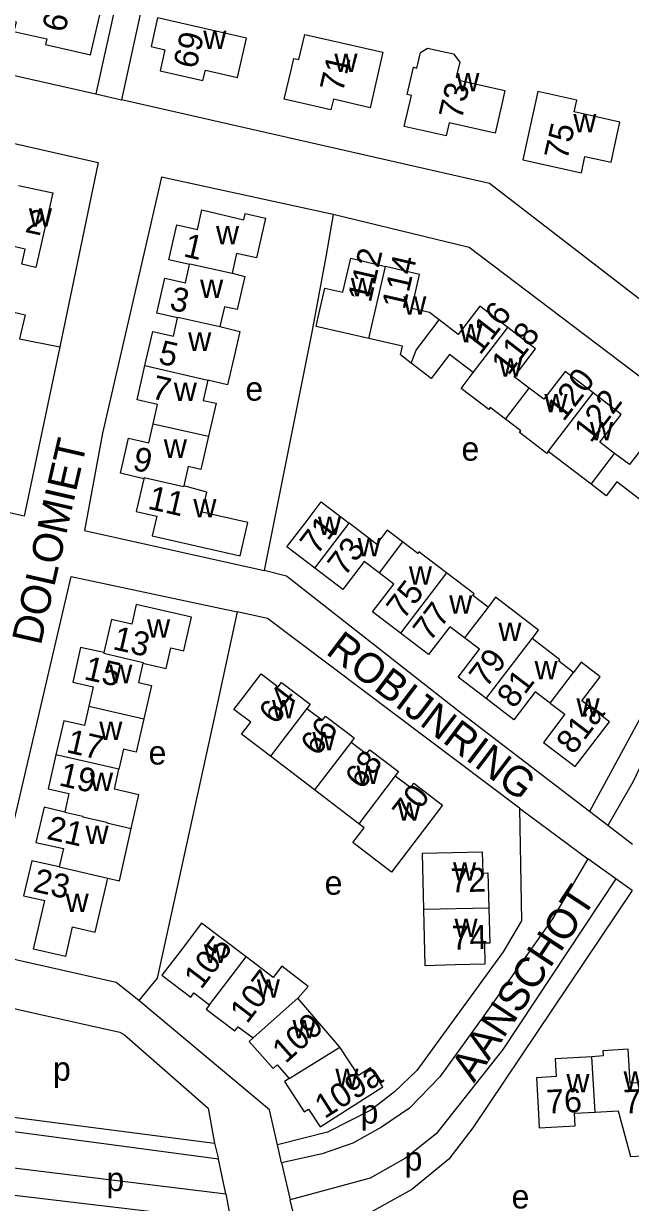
# Model space of a CAD drawing. Extents: x 159441 to 162086, y 388175 to 389787.
# Drawn here: x 160312.9 to 160414.4, y 388525.7 to 388723 of the extents above; entities that cross this region are included whole.
import ezdxf

# ---------------------------------------------------------------- set-up
doc = ezdxf.new("R2010")
doc.units = 0
for name, color, linetype in [('BLT_Basislijn', 7, 'Continuous'), ('BLT_Bebouwing', 7, 'Continuous'), ('BLT_Centroide', 7, 'Continuous'), ('BLT_Huisnummer', 7, 'Continuous'), ('BLT_Huisnummer_ tussenligend', 7, 'Continuous'), ('BLT_Onderverdeling_panden', 7, 'Continuous'), ('BLT_Straatnaam', 7, 'Continuous')]:
    doc.layers.add(name, color=color, linetype=linetype)

msp = doc.modelspace()

# ---------------------------------------------------------------- linework, layer by layer
at = {"layer": 'BLT_Basislijn'}
for p, q in [((160337.6, 388767.54), (160324.98, 388711.24)), ((160341.61, 388766.65), (160329.32, 388710.24)), ((160324.98, 388711.24), (160329.32, 388710.24)), ((160312.22, 388670.21), (160318.98, 388668.9)), ((160395.86, 388591.68), (160407.31, 388583.18)), ((160410.66, 388588.77), (160407.61, 388591.11)), ((160414.8, 388585.59), (160410.66, 388588.77)), ((160411.99, 388579.84), (160407.31, 388583.18)), ((160414.72, 388577.88), (160411.99, 388579.84)), ((160293.84, 388562.03), (160315.03, 388557.29)), ((160311.25, 388539.94), (160344.88, 388535.62)), ((160344.88, 388535.62), (160345.51, 388532.94)), ((160356.07, 388532.33), (160355.39, 388535.3)), ((160298.8, 388533.01), (160346.73, 388527.1)), ((160346.73, 388527.1), (160345.51, 388532.94)), ((160356.07, 388532.33), (160357.51, 388526.11)), ((160298.24, 388528.42), (160347.59, 388522.62)), ((160346.73, 388527.1), (160347.59, 388522.62)), ((160358.72, 388521.07), (160357.51, 388526.11))]:
    msp.add_line(p, q, dxfattribs=at)
for points in [[(160337.6, 388767.54), (160258.1, 388785.43), (160257.78, 388785.12), (160245.62, 388729.22), (160324.98, 388711.24)], [(160230.17, 388721.41), (160325.37, 388699.74), (160318.98, 388668.9)], [(160434.4, 388662.62), (160390.86, 388696.23), (160329.32, 388710.24)], [(160364.7, 388691.05), (160335.98, 388697.29), (160326.12, 388654.44), (160323.13, 388638.13), (160353.14, 388631.46)], [(160364.7, 388691.05), (160363.47, 388683.97), (160361.13, 388671.36), (160353.14, 388631.46)], [(160434.09, 388650.2), (160387.46, 388685.52), (160364.7, 388691.05)], [(160318.98, 388668.9), (160312.99, 388640.56), (160282.42, 388647.49)], [(160434.09, 388650.2), (160423.11, 388621.9), (160420.97, 388615.76), (160407.61, 388591.11)], [(160436.61, 388648.26), (160435.4, 388642.26), (160431.65, 388631.43), (160414.91, 388596.11), (160410.66, 388588.77)], [(160332.21, 388559.48), (160328.43, 388562.49), (160306.59, 388567.41), (160307.03, 388571.34), (160320.89, 388630.44), (160348.66, 388624.51)], [(160407.61, 388591.11), (160386.2, 388607.52), (160356.93, 388630.5), (160353.14, 388631.46)], [(160348.66, 388624.51), (160345.17, 388608.52), (160335.26, 388563.24), (160332.21, 388559.48)], [(160395.86, 388591.68), (160353.74, 388623.43), (160348.66, 388624.51)], [(160395.86, 388591.68), (160396.2, 388572.79), (160393.14, 388567.6), (160378.71, 388547.74), (160374.99, 388544.21), (160371.01, 388541.11), (160363.78, 388537.45), (160355.39, 388535.3)], [(160407.31, 388583.18), (160401.41, 388573.17), (160389.89, 388556.91), (160382.58, 388546.7), (160377.47, 388541.43), (160372.82, 388538.3), (160367.98, 388535.62), (160362.87, 388533.81), (160356.07, 388532.33)], [(160411.99, 388579.84), (160393.07, 388551.26), (160381.92, 388537.13), (160376.84, 388533.06), (160370.92, 388529.72), (160357.51, 388526.11)], [(160414.72, 388577.88), (160388.05, 388538.18), (160384.06, 388532.9), (160377.85, 388527.86), (160371.33, 388524.24), (160369.35, 388523.36), (160362.77, 388521.59), (160358.72, 388521.07)], [(160355.39, 388535.3), (160354.04, 388541.18), (160332.21, 388559.48)], [(160315.03, 388557.29), (160329.03, 388554.16), (160329.82, 388553.75), (160343.79, 388541.43), (160344.88, 388535.62)], [(160345.51, 388532.94), (160284.11, 388541.13), (160277.64, 388541.36), (160270.8, 388540.16), (160265.96, 388538.09), (160259.43, 388534.43), (160234.88, 388520.28), (160209.07, 388504.92), (160200.13, 388500), (160197.08, 388498.02), (160194.89, 388497.11), (160142.14, 388467.37)]]:
    msp.add_lwpolyline(points, dxfattribs=at)
at = {"layer": 'BLT_Bebouwing'}
for p, q in [((160347.8, 388681.2), (160349.94, 388680.66)), ((160345.77, 388672.28), (160349.09, 388671.47)), ((160361.59, 388594.73), (160354.23, 388600.36)), ((160369.01, 388589.07), (160361.59, 388594.73)), ((160365.84, 388551.65), (160358.82, 388559.89))]:
    msp.add_line(p, q, dxfattribs=at)
for points in [[(160324.1, 388717.76), (160326.48, 388727.85), (160321.61, 388728.97), (160313.42, 388730.85), (160312.61, 388727.35), (160311.86, 388727.52), (160310.8, 388726.84), (160310.27, 388724.5), (160310.93, 388723.45), (160311.68, 388723.27), (160311.31, 388721.69), (160316.81, 388720.43), (160316.59, 388719.47), (160324.1, 388717.76)], [(160335.34, 388723.97), (160334.24, 388719.18), (160336.57, 388718.63), (160335.77, 388715.1), (160342.93, 388713.48), (160343.33, 388715.18), (160348.71, 388713.96), (160350.22, 388720.58), (160335.34, 388723.97)], [(160373.02, 388718.2), (160372.01, 388713.78), (160370.9, 388708.9), (160364.74, 388710.33), (160364.33, 388708.58), (160356.54, 388710.33), (160357.66, 388715.2), (160358.11, 388717.16), (160358.99, 388716.96), (160359.95, 388721.18), (160373.02, 388718.2)], [(160392.93, 388709.52), (160391.82, 388704.65), (160384.14, 388706.4), (160383.62, 388704.19), (160376.6, 388705.76), (160377.79, 388710.97), (160377.1, 388711.13), (160378.13, 388715.69), (160378.73, 388715.55), (160379.32, 388718.14), (160380.52, 388718.9), (160384.82, 388717.93), (160385.88, 388716.55), (160385.31, 388714.05), (160385.81, 388713.94), (160385.72, 388713.55), (160393.45, 388711.79), (160392.93, 388709.52)], [(160412.28, 388704.7), (160412.68, 388706.52), (160405.02, 388708.2), (160405.47, 388710.2), (160398.96, 388711.63), (160397.51, 388705.04), (160396.44, 388700.2), (160406.23, 388697.99), (160406.84, 388700.77), (160411.21, 388699.82), (160412.28, 388704.7)], [(160312.08, 388695.91), (160317.8, 388694.64), (160314.94, 388682.17), (160312.62, 388682.7), (160313.2, 388685.24), (160309.82, 388686.01)], [(160340.7, 388682.65), (160337.23, 388683.44), (160338.56, 388689.31), (160342.02, 388688.53), (160342.75, 388691.8), (160349.76, 388690.14), (160350, 388691.19), (160353.39, 388690.4), (160352.04, 388684.49), (160351.88, 388683.77), (160348.56, 388684.53), (160347.8, 388681.2)], [(160370.68, 388670.29), (160361.86, 388672.31), (160362.21, 388673.85), (160363.33, 388678.72), (160366.31, 388678.02), (160367.64, 388683.72), (160373.44, 388682.36)], [(160338.68, 388673.74), (160335.21, 388674.53), (160336.54, 388680.4), (160340, 388679.61), (160340.7, 388682.65)], [(160382.46, 388673.4), (160380.81, 388674.66), (160377.87, 388675.3), (160379.18, 388681.02), (160373.44, 388682.36)], [(160349.94, 388680.66), (160348.67, 388675.12), (160346.53, 388675.6), (160345.77, 388672.28)], [(160306.51, 388671.5), (160307.42, 388675.56), (160313.16, 388674.27), (160312.22, 388670.21)], [(160393.94, 388672.1), (160389.26, 388675.68), (160385.64, 388670.98), (160382.46, 388673.4)], [(160333.22, 388665.76), (160334.53, 388671.48), (160337.98, 388670.7), (160338.68, 388673.74)], [(160397.49, 388661.98), (160395.02, 388663.86), (160398.56, 388668.55), (160393.94, 388672.1)], [(160349.09, 388671.47), (160348.29, 388667.97), (160347.06, 388662.54), (160343.75, 388663.3)], [(160377.76, 388666.17), (160375.98, 388667.53), (160376.32, 388668.99), (160370.68, 388670.29)], [(160334.62, 388656), (160335.34, 388659.25), (160331.93, 388660.03), (160333.22, 388665.76)], [(160388.13, 388664.61), (160384.19, 388667.62), (160381.13, 388663.6), (160377.76, 388666.17)], [(160393.53, 388656.79), (160390.99, 388658.73), (160390.75, 388658.41), (160386.14, 388661.93), (160388.13, 388664.61)], [(160408.2, 388661.18), (160403.53, 388664.76), (160399.94, 388660.12), (160397.49, 388661.98)], [(160343.75, 388663.3), (160342.98, 388659.93), (160345.12, 388659.44), (160343.87, 388653.93)], [(160411.79, 388651.05), (160409.34, 388652.91), (160412.87, 388657.59), (160408.2, 388661.18)], [(160333.04, 388646.82), (160329.11, 388647.74), (160330.47, 388653.58), (160333.9, 388652.8), (160334.62, 388656)], [(160396.08, 388654.84), (160393.53, 388656.79)], [(160343.87, 388653.93), (160342.59, 388648.35), (160340.45, 388648.84), (160339.72, 388645.62)], [(160400.68, 388651.35), (160400.48, 388651.05), (160395.87, 388654.56), (160396.08, 388654.84)], [(160422.53, 388650.24), (160417.85, 388653.81), (160414.26, 388649.17), (160411.79, 388651.05)], [(160407.85, 388645.88), (160400.68, 388651.35)], [(160333.04, 388646.82), (160331.77, 388641.32), (160335.2, 388640.53), (160334.45, 388637.28), (160349.17, 388633.89), (160350.46, 388639.47), (160344.95, 388640.74), (160342.81, 388641.23), (160343.58, 388644.58), (160339.72, 388645.62)], [(160416.76, 388642.8), (160412.19, 388646.28), (160410.4, 388643.94), (160407.85, 388645.88)], [(160361.65, 388631.84), (160356.97, 388635.41), (160360, 388639.39), (160362.68, 388642.92), (160367.37, 388639.35)], [(160376.31, 388636.23), (160373.76, 388638.18), (160371.97, 388635.84), (160367.37, 388639.35)], [(160383.68, 388631.06), (160379.07, 388634.57), (160378.86, 388634.29), (160376.31, 388636.23)], [(160372.38, 388631.08), (160369.92, 388632.96), (160366.34, 388628.27), (160361.65, 388631.84)], [(160375.98, 388620.94), (160371.29, 388624.51), (160374.86, 388629.18), (160372.38, 388631.08)], [(160390.62, 388625.33), (160388.08, 388627.27), (160388.29, 388627.55), (160383.68, 388631.06)], [(160399.09, 388621.46), (160391.86, 388626.96), (160390.62, 388625.33)], [(160332.89, 388615.93), (160336.79, 388615.04), (160337.58, 388618.53), (160339.74, 388618.03), (160339.91, 388618.79), (160341.02, 388623.66), (160331.77, 388625.78), (160331.05, 388622.47), (160327.61, 388623.27), (160326.36, 388617.73)], [(160386.68, 388620.16), (160384.22, 388622.04), (160380.66, 388617.38), (160375.98, 388620.94)], [(160398, 388620.05), (160399.09, 388621.46)], [(160326.36, 388617.73), (160322.45, 388618.58), (160321.14, 388612.75), (160324.55, 388611.96), (160323.83, 388608.75)], [(160390.28, 388610.01), (160385.62, 388613.59), (160389.17, 388618.26), (160386.68, 388620.16)], [(160404.91, 388614.39), (160402.44, 388616.26), (160402.64, 388616.52), (160398, 388620.05)], [(160332.89, 388615.93), (160332.15, 388612.71), (160334.3, 388612.22), (160333.04, 388606.65)], [(160400.99, 388609.26), (160403.46, 388607.38), (160399.9, 388602.68), (160405.21, 388598.62), (160410.93, 388606.14), (160406.33, 388609.65), (160409.38, 388613.66), (160406.2, 388616.08), (160404.91, 388614.39)], [(160354.23, 388600.36), (160349.39, 388604.05), (160350.93, 388606.06), (160348.11, 388608.21), (160349.63, 388610.19), (160352.66, 388614.17), (160355.5, 388612), (160356.05, 388612.7), (160360.86, 388609.05), (160360.32, 388608.37)], [(160400.99, 388609.26), (160398.51, 388611.14), (160394.95, 388606.44), (160390.28, 388610.01)], [(160323.83, 388608.75), (160323.09, 388605.48), (160319.65, 388606.28), (160318.34, 388600.58)], [(160333.04, 388606.65), (160331.78, 388601.07), (160329.64, 388601.56), (160328.87, 388598.19)], [(160360.32, 388608.37), (160362.9, 388606.39), (160363.43, 388607.09), (160368.24, 388603.44), (160367.7, 388602.74)], [(160367.7, 388602.74), (160370.28, 388600.75), (160370.82, 388601.45), (160375.63, 388597.8), (160375.1, 388597.1)], [(160318.34, 388600.58), (160317.03, 388594.88), (160320.5, 388594.1), (160319.8, 388591.02)], [(160330.94, 388588.28), (160332.05, 388593.15), (160332.22, 388593.9), (160328.11, 388594.83), (160328.87, 388598.19)], [(160375.1, 388597.1), (160377.68, 388595.13), (160378.21, 388595.83), (160383.02, 388592.18), (160379.99, 388588.21), (160374.46, 388580.97), (160367.99, 388585.9), (160369.9, 388588.4), (160369.01, 388589.07)], [(160319.8, 388591.02), (160316.34, 388591.81), (160314.99, 388585.94), (160319.57, 388584.9), (160318.87, 388581.83)], [(160326.99, 388579.98), (160328.96, 388579.53), (160330.94, 388588.28)], [(160318.87, 388581.83), (160314.29, 388582.87), (160312.93, 388577.02), (160316.45, 388576.2)], [(160379.9, 388574.7), (160379.68, 388584.13), (160384.65, 388584.25), (160389.65, 388584.37), (160389.74, 388580.8), (160390.61, 388580.83), (160390.75, 388574.95)], [(160321.07, 388571.79), (160324.9, 388570.91), (160326.99, 388579.98)], [(160321.07, 388571.79), (160319.93, 388566.85), (160314.58, 388568.09), (160316.45, 388576.2)], [(160390.75, 388574.95), (160390.91, 388569.09), (160390.03, 388569.08), (160390.11, 388565.53), (160385.12, 388565.42), (160380.12, 388565.3), (160379.9, 388574.7)], [(160350.13, 388566.76), (160342.68, 388572.41), (160339.09, 388567.67), (160336.06, 388563.69), (160340.88, 388560.04), (160341.42, 388560.74), (160344.03, 388558.75)], [(160358.82, 388559.89), (160360.54, 388561.82), (160356.12, 388565.2), (160354.65, 388563.33), (160350.13, 388566.76)], [(160344.03, 388558.75), (160343.49, 388558.05), (160348.28, 388554.41), (160348.82, 388555.09), (160351.32, 388553.21)], [(160351.32, 388553.21), (160350.66, 388552.59), (160354.68, 388548.1), (160355.33, 388548.68), (160357.37, 388546.41)], [(160357.37, 388546.41), (160356.57, 388545.89), (160359.87, 388540.84), (160360.59, 388541.31), (160362.53, 388538.34), (160373.02, 388545.03), (160370.93, 388548.23), (160368.93, 388546.92), (160365.84, 388551.65)], [(160408.52, 388540.79), (160412.41, 388541.01), (160414.48, 388533.39), (160418.37, 388533.61), (160417.67, 388545.8), (160414.38, 388545.62), (160414.05, 388551.32), (160409.85, 388551.04), (160409.9, 388550.19), (160407.97, 388550.07)], [(160407.97, 388550.07), (160401.83, 388549.71), (160402, 388546.73), (160398.72, 388546.55), (160399, 388541.55), (160399.2, 388538.15), (160405.2, 388538.49), (160405.08, 388540.59), (160408.52, 388540.79)]]:
    msp.add_lwpolyline(points, dxfattribs=at)
at = {"layer": 'BLT_Onderverdeling_panden'}
for p, q in [((160370.68, 388670.29), (160373.44, 388682.36)), ((160388.13, 388664.61), (160393.94, 388672.1)), ((160333.22, 388665.76), (160343.75, 388663.3)), ((160393.53, 388656.79), (160397.49, 388661.98)), ((160400.68, 388651.35), (160408.2, 388661.18)), ((160334.62, 388656), (160343.87, 388653.93)), ((160407.85, 388645.88), (160411.79, 388651.05)), ((160361.65, 388631.84), (160367.37, 388639.35)), ((160376.31, 388636.23), (160372.38, 388631.08)), ((160383.68, 388631.06), (160375.98, 388620.94)), ((160390.62, 388625.33), (160386.68, 388620.16)), ((160390.28, 388610.01), (160398, 388620.05)), ((160400.99, 388609.26), (160404.91, 388614.39)), ((160323.83, 388608.75), (160333.04, 388606.65)), ((160360.32, 388608.37), (160354.23, 388600.36)), ((160367.7, 388602.74), (160361.59, 388594.73)), ((160328.87, 388598.19), (160318.34, 388600.58)), ((160375.1, 388597.1), (160369.01, 388589.07)), ((160318.87, 388581.83), (160326.99, 388579.98)), ((160390.75, 388574.95), (160379.9, 388574.7)), ((160344.03, 388558.75), (160350.13, 388566.76)), ((160351.32, 388553.21), (160358.82, 388559.89)), ((160357.37, 388546.41), (160365.84, 388551.65)), ((160408.52, 388540.79), (160407.97, 388550.07))]:
    msp.add_line(p, q, dxfattribs=at)
for points in [[(160340.7, 388682.65), (160340.72, 388682.78), (160347.8, 388681.2)], [(160338.68, 388673.74), (160338.7, 388673.87), (160345.77, 388672.28)], [(160377.76, 388666.17), (160378.59, 388668.31), (160382.46, 388673.4)], [(160339.72, 388645.62), (160339.68, 388645.47), (160333.07, 388646.98), (160333.04, 388646.82)], [(160326.36, 388617.73), (160326.33, 388617.59), (160332.92, 388616.06), (160332.89, 388615.93)], [(160319.8, 388591.02), (160322.82, 388590.34), (160322.8, 388590.24), (160326.87, 388589.35), (160326.84, 388589.21), (160330.94, 388588.28)]]:
    msp.add_lwpolyline(points, dxfattribs=at)

# ---------------------------------------------------------------- texts
at = {"layer": 'BLT_Centroide'}
for s, p in [('w', (160342.98, 388718.72)), ('w', (160364.92, 388714.88)), ('w', (160385.32, 388711.66)), ('w', (160404.89, 388704.81)), ('w', (160313.81, 388688.98)), ('w', (160345.11, 388686.06)), ('w', (160342.45, 388677.06)), ('w', (160367.66, 388677.36)), ('w', (160376.45, 388674.28)), ('w', (160385.84, 388669.66)), ('w', (160340.45, 388668.22)), ('w', (160392.47, 388663.89)), ('w', (160338.05, 388659.84)), ('e', (160350.03, 388659.88)), ('w', (160400.05, 388657.91)), ('w', (160407.67, 388653.25)), ('w', (160336.38, 388650.31)), ('e', (160386.18, 388649.83)), ('w', (160341.32, 388640.34)), ('w', (160362.17, 388637.39)), ('w', (160368.8, 388633.81)), ('w', (160377.38, 388629.09)), ('w', (160384.12, 388624.22)), ('w', (160333.57, 388620.19)), ('w', (160392.36, 388619.66)), ('w', (160327.25, 388612.59)), ('w', (160398.4, 388613.25)), ('w', (160354.48, 388606.72)), ('w', (160405.42, 388606.97)), ('w', (160325.58, 388603.09)), ('w', (160361.23, 388601.33)), ('e', (160333.83, 388598.97)), ('w', (160368.61, 388595.7)), ('w', (160324.03, 388594.53)), ('w', (160375.5, 388589.56)), ('w', (160323.28, 388585.66)), ('w', (160384.77, 388579.53)), ('e', (160363.28, 388577.18)), ('w', (160319.95, 388574.28)), ('w', (160385.01, 388570.12)), ('w', (160343.09, 388565.78)), ('w', (160351.94, 388559.97)), ('w', (160357.91, 388553.16)), ('p', (160317.84, 388546.05)), ('w', (160365.08, 388545)), ('w', (160413.3, 388544.53)), ('w', (160403.73, 388544.11)), ('p', (160369.3, 388538.87)), ('p', (160376.67, 388531.01)), ('p', (160326.78, 388527.57)), ('e', (160394.56, 388524.66))]:
    msp.add_text(s, height=4, dxfattribs=at).set_placement(p)
at = {"layer": 'BLT_Huisnummer'}
for s, rotation, p in [('67', 77.1028, (160319.85, 388721.36)), ('69', 76.9911, (160341.8, 388715.27)), ('71', 76.9911, (160366.32, 388711.35)), ('73', 77.1177, (160386.22, 388706.78)), ('75', 77.2539, (160403.86, 388700)), ('2', 347.4829, (160313.02, 388688.15)), ('1', 347.1838, (160339.5, 388684.06)), ('112', 77.0339, (160370.99, 388676.16)), ('116', 52.3696, (160389.29, 388667.37)), ('5', 347.1838, (160335.3, 388666.15)), ('120', 52.3696, (160403.25, 388656.24)), ('11', 347.1838, (160333.53, 388641.82)), ('71', 52.636, (160362.01, 388633.91)), ('75', 52.636, (160376.48, 388623.08)), ('13', 347.1197, (160327.68, 388618.31)), ('79', 52.636, (160390.32, 388611.67)), ('64', 52.6396, (160355.14, 388605.48)), ('81a', 52.636, (160404.89, 388600.48)), ('17', 347.1197, (160319.92, 388601.05)), ('70', 52.6396, (160377.47, 388588.95)), ('23', 347.1197, (160314.31, 388577.77)), ('72', 1.3754, (160384.38, 388577.57)), ('74', 1.3754, (160384.57, 388567.97)), ('105', 52.6771, (160342.63, 388561.19)), ('109', 41.7051, (160356.74, 388548.82)), ('109a', 32.4779, (160363.29, 388539.6)), ('76', 3.2411, (160400.47, 388540.51)), ('78', 3.2411, (160413.39, 388540.51))]:
    msp.add_text(s, height=4, rotation=rotation, dxfattribs=at).set_placement(p)
at = {"layer": 'BLT_Huisnummer_ tussenligend'}
for s, rotation, p in [('114', 77.0339, (160376.69, 388674.98)), ('3', 347.1838, (160337.18, 388675.16)), ('118', 52.3696, (160394.02, 388663.95)), ('7', 347.1838, (160334.13, 388660.29)), ('122', 52.3696, (160407.82, 388652.67)), ('9', 347.1838, (160330.99, 388648.35)), ('73', 52.636, (160366.63, 388630.3)), ('77', 52.636, (160380.92, 388619.38)), ('15', 347.1197, (160322.86, 388613.29)), ('81', 52.636, (160394.97, 388608.18)), ('66', 52.6396, (160362.11, 388600.19)), ('68', 52.6396, (160369.55, 388594.61)), ('19', 347.1197, (160318.67, 388595.5)), ('21', 347.1197, (160316.63, 388586.56)), ('107', 52.6771, (160350.31, 388555.45))]:
    msp.add_text(s, height=4, rotation=rotation, dxfattribs=at).set_placement(p)
at = {"layer": 'BLT_Straatnaam'}
for s, rotation, p in [('DOLOMIET', 77.1247, (160315.79, 388618.79)), ('ROBIJNRING', 322.7888, (160363.3, 388617.63)), ('AANSCHOT', 56.5072, (160388.27, 388545.56))]:
    msp.add_text(s, height=5, rotation=rotation, dxfattribs=at).set_placement(p)

doc.saveas('drawing.dxf')
